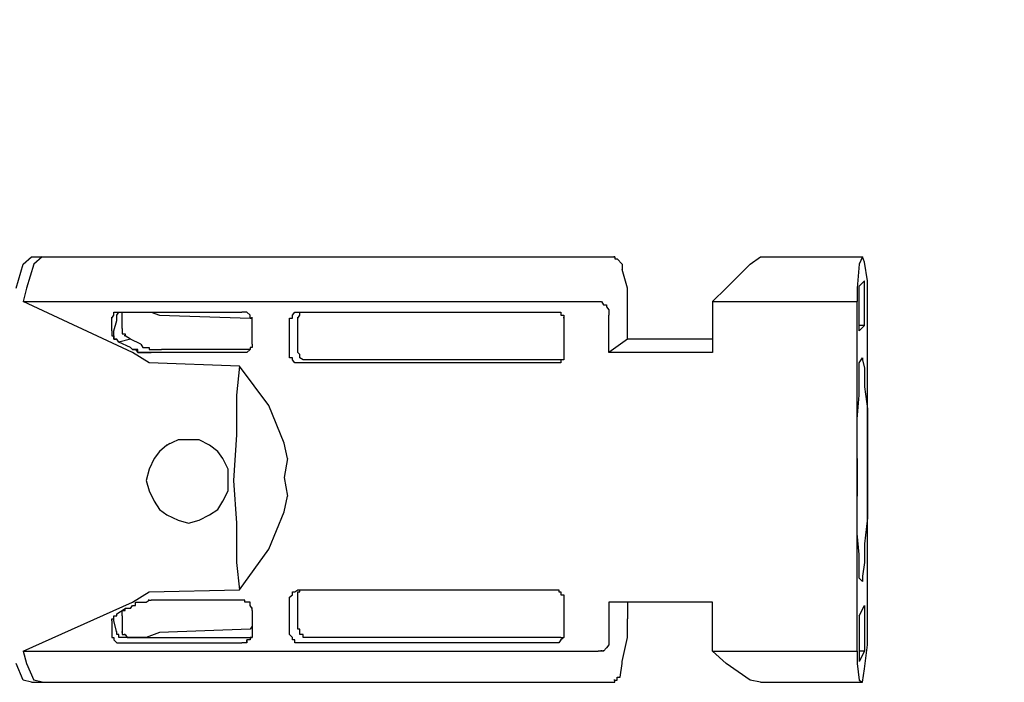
# Model space of a CAD drawing. Header units: millimetres. Extents: x 1114507 to 93926427, y 174473 to 817039.
# Tile 436 of 483: x 2217607 to 2220054, y 767499 to 769145. Entities that reach past the tile are written whole.
import ezdxf

# ---------------------------------------------------------------- set-up
doc = ezdxf.new("R2010")
doc.units = ezdxf.units.MM
doc.styles.add('Суннат', font='ariali.ttf', dxfattribs={"height": 250})

msp = doc.modelspace()

# ---------------------------------------------------------------- linework, layer by layer
at = {"color": 7, "linetype": 'Continuous', "lineweight": -2, "elevation": -2718483}
for points in [[(2217615.7, 768538.1), (2217636.4, 768556.2), (2217636.4, 768556.2)], [(2217636.4, 768556.2), (2217662.2, 768556.2), (2217662.2, 768556.2)], [(2217662.2, 768556.2), (2217641.6, 768538.1), (2217641.6, 768538.1)], [(2217662.2, 768556.2), (2219070.5, 768556.2), (2219070.5, 768556.2)], [(2219070.5, 768556.2), (2219078.3, 768556.2), (2219078.3, 768556.2)], [(2219078.3, 768556.2), (2219086, 768556.2), (2219086, 768556.2)], [(2219086, 768556.2), (2219083.5, 768556.2), (2219083.5, 768556.2)], [(2219086, 768556.2), (2219086, 768551), (2219086, 768551)], [(2219086, 768551), (2219091.2, 768551), (2219091.2, 768551)], [(2219104.1, 768538.1), (2219091.2, 768551), (2219091.2, 768551)], [(2219422, 768538.1), (2219447.8, 768556.2), (2219447.8, 768556.2)], [(2219447.8, 768556.2), (2219701, 768556.2), (2219701, 768556.2)], [(2219701, 768556.2), (2219693.3, 768538.1), (2219693.3, 768538.1)], [(2219706.2, 768543.2), (2219701, 768556.2), (2219701, 768556.2)], [(2217597.6, 768478.6), (2217615.7, 768538.1), (2217615.7, 768538.1)], [(2217641.6, 768538.1), (2217623.5, 768478.6), (2217623.5, 768478.6)], [(2219104.1, 768538.1), (2219104.1, 768530.3), (2219104.1, 768530.3)], [(2219104.1, 768530.3), (2219104.1, 768525.2), (2219104.1, 768525.2)], [(2219117, 768478.6), (2219104.1, 768525.2), (2219104.1, 768525.2)], [(2219362.5, 768478.6), (2219422, 768538.1), (2219422, 768538.1)], [(2219693.3, 768538.1), (2219688.1, 768478.6), (2219688.1, 768478.6)], [(2219714, 768496.7), (2219706.2, 768543.2), (2219706.2, 768543.2)], [(2217623.5, 768478.6), (2217615.7, 768445), (2217615.7, 768445)], [(2219117, 768437.3), (2219117, 768478.6), (2219117, 768478.6)], [(2219328.9, 768445), (2219362.5, 768478.6), (2219362.5, 768478.6)], [(2219688.1, 768478.6), (2219688.1, 768445), (2219688.1, 768445)], [(2219693.3, 768483.8), (2219706.2, 768496.7), (2219706.2, 768496.7)], [(2219693.3, 768385.6), (2219693.3, 768483.8), (2219693.3, 768483.8)], [(2219706.2, 768385.6), (2219706.2, 768496.7), (2219706.2, 768496.7)], [(2219714, 768465.7), (2219714, 768496.7), (2219714, 768496.7)], [(2219714, 768093.6), (2219714, 768465.7), (2219714, 768465.7)], [(2217615.7, 768445), (2219044.7, 768445), (2219044.7, 768445)], [(2217887.1, 768318.4), (2217615.7, 768445), (2217615.7, 768445)], [(2219044.7, 768445), (2219052.4, 768445), (2219052.4, 768445)], [(2219052.4, 768445), (2219057.6, 768437.3), (2219057.6, 768437.3)], [(2219057.6, 768437.3), (2219065.4, 768437.3), (2219065.4, 768437.3)], [(2219065.4, 768437.3), (2219065.4, 768432.1), (2219065.4, 768432.1)], [(2219065.4, 768432.1), (2219070.5, 768424.4), (2219070.5, 768424.4)], [(2219117, 768352), (2219117, 768437.3), (2219117, 768437.3)], [(2219328.9, 768445), (2219688.1, 768445), (2219688.1, 768445)], [(2219328.9, 768445), (2219328.9, 768352), (2219328.9, 768352)], [(2219688.1, 768054.9), (2219688.1, 768445), (2219688.1, 768445)], [(2217835.4, 768403.7), (2217840.5, 768411.5), (2217840.5, 768411.5)], [(2217835.4, 768403.7), (2217835.4, 768406.3), (2217835.4, 768406.3)], [(2217835.4, 768398.5), (2217835.4, 768403.7), (2217835.4, 768403.7)], [(2217840.5, 768411.5), (2217840.5, 768419.2), (2217840.5, 768419.2)], [(2217840.5, 768419.2), (2217848.3, 768419.2), (2217848.3, 768419.2)], [(2217848.3, 768419.2), (2217853.5, 768419.2), (2217853.5, 768419.2)], [(2217848.3, 768411.5), (2217853.5, 768419.2), (2217853.5, 768419.2)], [(2217848.3, 768403.7), (2217848.3, 768411.5), (2217848.3, 768411.5)], [(2217848.3, 768403.7), (2217848.3, 768406.3), (2217848.3, 768406.3)], [(2217848.3, 768398.5), (2217848.3, 768403.7), (2217848.3, 768403.7)], [(2217853.5, 768419.2), (2217861.2, 768419.2), (2217861.2, 768419.2)], [(2217853.5, 768419.2), (2217861.2, 768419.2), (2217861.2, 768419.2)], [(2217861.2, 768419.2), (2217869, 768419.2), (2217869, 768419.2)], [(2217861.2, 768411.5), (2217861.2, 768419.2), (2217861.2, 768419.2)], [(2217861.2, 768419.2), (2217869, 768419.2), (2217869, 768419.2)], [(2217861.2, 768403.7), (2217861.2, 768411.5), (2217861.2, 768411.5)], [(2217861.2, 768403.7), (2217861.2, 768406.3), (2217861.2, 768406.3)], [(2217861.2, 768377.9), (2217861.2, 768403.7), (2217861.2, 768403.7)], [(2217869, 768419.2), (2217933.6, 768419.2), (2217933.6, 768419.2)], [(2217933.6, 768419.2), (2217954.2, 768411.5), (2217954.2, 768411.5)], [(2217933.6, 768419.2), (2218158.4, 768419.2), (2218158.4, 768419.2)], [(2217954.2, 768411.5), (2218179.1, 768403.7), (2218179.1, 768403.7)], [(2218166.1, 768419.2), (2218158.4, 768419.2), (2218158.4, 768419.2)], [(2218171.3, 768419.2), (2218166.1, 768419.2), (2218166.1, 768419.2)], [(2218179.1, 768411.5), (2218171.3, 768419.2), (2218171.3, 768419.2)], [(2218179.1, 768403.7), (2218179.1, 768411.5), (2218179.1, 768411.5)], [(2218184.2, 768403.7), (2218179.1, 768403.7), (2218179.1, 768403.7)], [(2218179.1, 768403.7), (2218184.2, 768403.7), (2218184.2, 768403.7)], [(2218184.2, 768403.7), (2218184.2, 768406.3), (2218184.2, 768406.3)], [(2218184.2, 768398.5), (2218184.2, 768403.7), (2218184.2, 768403.7)], [(2218277.2, 768398.5), (2218277.2, 768403.7), (2218277.2, 768403.7)], [(2218277.2, 768403.7), (2218285, 768403.7), (2218285, 768403.7)], [(2218285, 768411.5), (2218290.2, 768419.2), (2218290.2, 768419.2)], [(2218285, 768403.7), (2218285, 768411.5), (2218285, 768411.5)], [(2218290.2, 768419.2), (2218297.9, 768419.2), (2218297.9, 768419.2)], [(2218297.9, 768419.2), (2218303.1, 768419.2), (2218303.1, 768419.2)], [(2218297.9, 768403.7), (2218303.1, 768411.5), (2218303.1, 768411.5)], [(2218297.9, 768403.7), (2218297.9, 768406.3), (2218297.9, 768406.3)], [(2218297.9, 768318.4), (2218297.9, 768403.7), (2218297.9, 768403.7)], [(2218303.1, 768411.5), (2218303.1, 768419.2), (2218303.1, 768419.2)], [(2218303.1, 768419.2), (2218938.8, 768419.2), (2218938.8, 768419.2)], [(2218938.8, 768419.2), (2218946.5, 768419.2), (2218946.5, 768419.2)], [(2218946.5, 768419.2), (2218951.7, 768419.2), (2218951.7, 768419.2)], [(2218951.7, 768419.2), (2218951.7, 768411.5), (2218951.7, 768411.5)], [(2218951.7, 768411.5), (2218959.4, 768411.5), (2218959.4, 768411.5)], [(2218959.4, 768411.5), (2218959.4, 768403.7), (2218959.4, 768403.7)], [(2218959.4, 768403.7), (2218959.4, 768406.3), (2218959.4, 768406.3)], [(2218959.4, 768403.7), (2218959.4, 768398.5), (2218959.4, 768398.5)], [(2219070.5, 768424.4), (2219070.5, 768419.2), (2219070.5, 768419.2)], [(2219070.5, 768419.2), (2219070.5, 768411.5), (2219070.5, 768411.5)], [(2219070.5, 768318.4), (2219070.5, 768411.5), (2219070.5, 768411.5)], [(2217835.4, 768372.7), (2217835.4, 768398.5), (2217835.4, 768398.5)], [(2217840.5, 768372.7), (2217848.3, 768398.5), (2217848.3, 768398.5)], [(2217861.2, 768377.9), (2217861.2, 768372.7), (2217861.2, 768372.7)], [(2218184.2, 768339.1), (2218184.2, 768398.5), (2218184.2, 768398.5)], [(2218277.2, 768313.3), (2218277.2, 768398.5), (2218277.2, 768398.5)], [(2218959.4, 768398.5), (2218959.4, 768313.3), (2218959.4, 768313.3)], [(2219706.2, 768385.6), (2219693.3, 768372.7), (2219693.3, 768372.7)], [(2219706.2, 768385.6), (2219693.3, 768385.6), (2219693.3, 768385.6)], [(2219693.3, 768372.7), (2219693.3, 768385.6), (2219693.3, 768385.6)], [(2217835.4, 768372.7), (2217835.4, 768364.9), (2217835.4, 768364.9)], [(2217835.4, 768364.9), (2217835.4, 768359.8), (2217835.4, 768359.8)], [(2217835.4, 768359.8), (2217840.5, 768359.8), (2217840.5, 768359.8)], [(2217840.5, 768364.9), (2217840.5, 768372.7), (2217840.5, 768372.7)], [(2217840.5, 768359.8), (2217840.5, 768364.9), (2217840.5, 768364.9)], [(2217840.5, 768359.8), (2217840.5, 768352), (2217840.5, 768352)], [(2217840.5, 768352), (2217840.5, 768359.8), (2217840.5, 768359.8)], [(2217840.5, 768352), (2217848.3, 768352), (2217848.3, 768352)], [(2217848.3, 768352), (2217840.5, 768352), (2217840.5, 768352)], [(2217853.5, 768344.3), (2217848.3, 768352), (2217848.3, 768352)], [(2217853.5, 768344.3), (2217848.3, 768352), (2217848.3, 768352)], [(2217881.9, 768352), (2217853.5, 768344.3), (2217853.5, 768344.3)], [(2217861.2, 768372.7), (2217861.2, 768364.9), (2217861.2, 768364.9)], [(2217861.2, 768364.9), (2217869, 768364.9), (2217869, 768364.9)], [(2217869, 768359.8), (2217866.4, 768359.8), (2217866.4, 768359.8)], [(2217869, 768359.8), (2217866.4, 768359.8), (2217866.4, 768359.8)], [(2217869, 768359.8), (2217866.4, 768359.8), (2217866.4, 768359.8)], [(2217869, 768364.9), (2217869, 768359.8), (2217869, 768359.8)], [(2217881.9, 768352), (2217869, 768359.8), (2217869, 768359.8)], [(2217907.7, 768339.1), (2217881.9, 768352), (2217881.9, 768352)], [(2219117, 768352), (2219070.5, 768318.4), (2219070.5, 768318.4)], [(2219328.9, 768352), (2219117, 768352), (2219117, 768352)], [(2219328.9, 768352), (2219328.9, 768318.4), (2219328.9, 768318.4)], [(2217853.5, 768344.3), (2217853.5, 768346.9), (2217853.5, 768346.9)], [(2217881.9, 768331.4), (2217853.5, 768344.3), (2217853.5, 768344.3)], [(2217881.9, 768331.4), (2217853.5, 768344.3), (2217853.5, 768344.3)], [(2217881.9, 768331.4), (2217887.1, 768326.2), (2217887.1, 768326.2)], [(2217887.1, 768326.2), (2217881.9, 768331.4), (2217881.9, 768331.4)], [(2217907.7, 768339.1), (2217912.9, 768331.4), (2217912.9, 768331.4)], [(2217912.9, 768331.4), (2217920.7, 768331.4), (2217920.7, 768331.4)], [(2217920.7, 768331.4), (2217928.4, 768331.4), (2217928.4, 768331.4)], [(2217928.4, 768331.4), (2217928.4, 768326.2), (2217928.4, 768326.2)], [(2218184.2, 768331.4), (2218179.1, 768331.4), (2218179.1, 768331.4)], [(2218179.1, 768331.4), (2218179.1, 768326.2), (2218179.1, 768326.2)], [(2218184.2, 768339.1), (2218184.2, 768331.4), (2218184.2, 768331.4)], [(2217887.1, 768326.2), (2217894.8, 768326.2), (2217894.8, 768326.2)], [(2217894.8, 768326.2), (2217887.1, 768326.2), (2217887.1, 768326.2)], [(2217928.4, 768292.6), (2217887.1, 768318.4), (2217887.1, 768318.4)], [(2217894.8, 768326.2), (2217900, 768318.4), (2217900, 768318.4)], [(2217900, 768326.2), (2217894.8, 768326.2), (2217894.8, 768326.2)], [(2217900, 768318.4), (2217900, 768326.2), (2217900, 768326.2)], [(2217900, 768318.4), (2217907.7, 768318.4), (2217907.7, 768318.4)], [(2217907.7, 768318.4), (2217900, 768318.4), (2217900, 768318.4)], [(2217907.7, 768318.4), (2217912.9, 768318.4), (2217912.9, 768318.4)], [(2217912.9, 768318.4), (2217907.7, 768318.4), (2217907.7, 768318.4)], [(2217912.9, 768318.4), (2217920.7, 768318.4), (2217920.7, 768318.4)], [(2217920.7, 768318.4), (2217912.9, 768318.4), (2217912.9, 768318.4)], [(2217920.7, 768318.4), (2217928.4, 768318.4), (2217928.4, 768318.4)], [(2217928.4, 768318.4), (2217920.7, 768318.4), (2217920.7, 768318.4)], [(2217928.4, 768318.4), (2217925.8, 768318.4), (2217925.8, 768318.4)], [(2217928.4, 768326.2), (2217933.6, 768326.2), (2217933.6, 768326.2)], [(2217928.4, 768318.4), (2217933.6, 768318.4), (2217933.6, 768318.4)], [(2217933.6, 768318.4), (2217928.4, 768318.4), (2217928.4, 768318.4)], [(2217933.6, 768326.2), (2217941.3, 768326.2), (2217941.3, 768326.2)], [(2218158.4, 768318.4), (2217933.6, 768318.4), (2217933.6, 768318.4)], [(2218158.4, 768318.4), (2217933.6, 768318.4), (2217933.6, 768318.4)], [(2217941.3, 768326.2), (2217946.5, 768326.2), (2217946.5, 768326.2)], [(2217946.5, 768326.2), (2217954.2, 768326.2), (2217954.2, 768326.2)], [(2217954.2, 768326.2), (2217959.4, 768326.2), (2217959.4, 768326.2)], [(2218179.1, 768326.2), (2217959.4, 768326.2), (2217959.4, 768326.2)], [(2218166.1, 768318.4), (2218158.4, 768318.4), (2218158.4, 768318.4)], [(2218166.1, 768318.4), (2218158.4, 768318.4), (2218158.4, 768318.4)], [(2218171.3, 768318.4), (2218166.1, 768318.4), (2218166.1, 768318.4)], [(2218171.3, 768318.4), (2218166.1, 768318.4), (2218166.1, 768318.4)], [(2218179.1, 768326.2), (2218171.3, 768318.4), (2218171.3, 768318.4)], [(2218277.2, 768305.5), (2218277.2, 768313.3), (2218277.2, 768313.3)], [(2218285, 768305.5), (2218277.2, 768305.5), (2218277.2, 768305.5)], [(2218285, 768300.3), (2218285, 768305.5), (2218285, 768305.5)], [(2218303.1, 768313.3), (2218297.9, 768318.4), (2218297.9, 768318.4)], [(2218303.1, 768305.5), (2218303.1, 768313.3), (2218303.1, 768313.3)], [(2218310.8, 768300.3), (2218303.1, 768305.5), (2218303.1, 768305.5)], [(2218959.4, 768313.3), (2218959.4, 768305.5), (2218959.4, 768305.5)], [(2218959.4, 768305.5), (2218959.4, 768300.3), (2218959.4, 768300.3)], [(2219328.9, 768318.4), (2219070.5, 768318.4), (2219070.5, 768318.4)], [(2219693.3, 768292.6), (2219701, 768305.5), (2219701, 768305.5)], [(2219701, 768305.5), (2219701, 768300.3), (2219701, 768300.3)], [(2218153.2, 768284.8), (2217928.4, 768292.6), (2217928.4, 768292.6)], [(2218153.2, 768284.8), (2218145.5, 768212.5), (2218145.5, 768212.5)], [(2218225.6, 768186.6), (2218153.2, 768284.8), (2218153.2, 768284.8)], [(2218290.2, 768292.6), (2218285, 768300.3), (2218285, 768300.3)], [(2218297.9, 768292.6), (2218290.2, 768292.6), (2218290.2, 768292.6)], [(2218303.1, 768292.6), (2218297.9, 768292.6), (2218297.9, 768292.6)], [(2218938.8, 768292.6), (2218303.1, 768292.6), (2218303.1, 768292.6)], [(2218318.6, 768300.3), (2218310.8, 768300.3), (2218310.8, 768300.3)], [(2218318.6, 768300.3), (2218316, 768300.3), (2218316, 768300.3)], [(2218323.8, 768300.3), (2218318.6, 768300.3), (2218318.6, 768300.3)], [(2218951.7, 768300.3), (2218323.8, 768300.3), (2218323.8, 768300.3)], [(2218946.5, 768292.6), (2218938.8, 768292.6), (2218938.8, 768292.6)], [(2218951.7, 768292.6), (2218946.5, 768292.6), (2218946.5, 768292.6)], [(2218959.4, 768300.3), (2218951.7, 768300.3), (2218951.7, 768300.3)], [(2218951.7, 768300.3), (2218951.7, 768292.6), (2218951.7, 768292.6)], [(2219693.3, 768266.8), (2219693.3, 768292.6), (2219693.3, 768292.6)], [(2219701, 768300.3), (2219706.2, 768279.7), (2219706.2, 768279.7)], [(2219706.2, 768279.7), (2219706.2, 768233.2), (2219706.2, 768233.2)], [(2219693.3, 768212.5), (2219693.3, 768266.8), (2219693.3, 768266.8)], [(2219706.2, 768233.2), (2219714, 768178.9), (2219714, 768178.9)], [(2218145.5, 768212.5), (2218145.5, 768114.3), (2218145.5, 768114.3)], [(2219688.1, 768153.1), (2219693.3, 768212.5), (2219693.3, 768212.5)], [(2218264.3, 768093.6), (2218225.6, 768186.6), (2218225.6, 768186.6)], [(2219714, 768178.9), (2219714, 768114.3), (2219714, 768114.3)], [(2219688.1, 768088.5), (2219688.1, 768153.1), (2219688.1, 768153.1)], [(2218145.5, 768114.3), (2218137.7, 768000.6), (2218137.7, 768000.6)], [(2219714, 768114.3), (2219714, 768047.1), (2219714, 768047.1)], [(2217972.3, 768088.5), (2217954.2, 768073), (2217954.2, 768073)], [(2218000.8, 768101.4), (2217972.3, 768088.5), (2217972.3, 768088.5)], [(2217972.3, 768088.5), (2217980.1, 768093.6), (2217980.1, 768093.6)], [(2218026.6, 768101.4), (2218000.8, 768101.4), (2218000.8, 768101.4)], [(2218052.4, 768101.4), (2218026.6, 768101.4), (2218026.6, 768101.4)], [(2218078.3, 768088.5), (2218052.4, 768101.4), (2218052.4, 768101.4)], [(2218098.9, 768073), (2218078.3, 768088.5), (2218078.3, 768088.5)], [(2218272.1, 768054.9), (2218264.3, 768093.6), (2218264.3, 768093.6)], [(2219688.1, 768008.4), (2219688.1, 768088.5), (2219688.1, 768088.5)], [(2219714, 768047.1), (2219714, 768093.6), (2219714, 768093.6)], [(2217954.2, 768073), (2217941.3, 768054.9), (2217941.3, 768054.9)], [(2218111.9, 768054.9), (2218098.9, 768073), (2218098.9, 768073)], [(2217941.3, 768054.9), (2217928.4, 768029), (2217928.4, 768029)], [(2218124.8, 768029), (2218111.9, 768054.9), (2218111.9, 768054.9)], [(2218272.1, 768054.9), (2218264.3, 768008.4), (2218264.3, 768008.4)], [(2219688.1, 768054.9), (2219688.1, 768008.4), (2219688.1, 768008.4)], [(2219714, 768000.6), (2219714, 768047.1), (2219714, 768047.1)], [(2219714, 768047.1), (2219714, 767974.8), (2219714, 767974.8)], [(2217928.4, 768029), (2217920.7, 768000.6), (2217920.7, 768000.6)], [(2218124.8, 768000.6), (2218124.8, 768029), (2218124.8, 768029)], [(2217920.7, 768000.6), (2217928.4, 767974.8), (2217928.4, 767974.8)], [(2218124.8, 767974.8), (2218124.8, 768000.6), (2218124.8, 768000.6)], [(2218137.7, 768000.6), (2218145.5, 767894.7), (2218145.5, 767894.7)], [(2218264.3, 768008.4), (2218272.1, 767961.8), (2218272.1, 767961.8)], [(2219688.1, 768008.4), (2219688.1, 767961.8), (2219688.1, 767961.8)], [(2219688.1, 767936), (2219688.1, 768008.4), (2219688.1, 768008.4)], [(2219714, 767623.3), (2219714, 768000.6), (2219714, 768000.6)], [(2217928.4, 767974.8), (2217941.3, 767948.9), (2217941.3, 767948.9)], [(2218111.9, 767948.9), (2218124.8, 767974.8), (2218124.8, 767974.8)], [(2218264.3, 767923.1), (2218272.1, 767961.8), (2218272.1, 767961.8)], [(2219688.1, 767576.8), (2219688.1, 767961.8), (2219688.1, 767961.8)], [(2219714, 767974.8), (2219714, 767907.6), (2219714, 767907.6)], [(2217941.3, 767948.9), (2217954.2, 767928.2), (2217954.2, 767928.2)], [(2218098.9, 767928.2), (2218111.9, 767948.9), (2218111.9, 767948.9)], [(2219688.1, 767868.8), (2219688.1, 767936), (2219688.1, 767936)], [(2217954.2, 767928.2), (2217972.3, 767915.3), (2217972.3, 767915.3)], [(2217972.3, 767915.3), (2218000.8, 767902.4), (2218000.8, 767902.4)], [(2218052.4, 767902.4), (2218078.3, 767915.3), (2218078.3, 767915.3)], [(2218078.3, 767915.3), (2218098.9, 767928.2), (2218098.9, 767928.2)], [(2218225.6, 767830.1), (2218264.3, 767923.1), (2218264.3, 767923.1)], [(2218000.8, 767902.4), (2218026.6, 767894.7), (2218026.6, 767894.7)], [(2218026.6, 767894.7), (2218052.4, 767902.4), (2218052.4, 767902.4)], [(2218145.5, 767894.7), (2218145.5, 767796.5), (2218145.5, 767796.5)], [(2219714, 767907.6), (2219706.2, 767843), (2219706.2, 767843)], [(2219693.3, 767817.1), (2219688.1, 767868.8), (2219688.1, 767868.8)], [(2219706.2, 767843), (2219706.2, 767796.5), (2219706.2, 767796.5)], [(2218153.2, 767729.3), (2218225.6, 767830.1), (2218225.6, 767830.1)], [(2219693.3, 767775.8), (2219693.3, 767817.1), (2219693.3, 767817.1)], [(2218145.5, 767796.5), (2218153.2, 767729.3), (2218153.2, 767729.3)], [(2219706.2, 767796.5), (2219701, 767762.9), (2219701, 767762.9)], [(2219693.3, 767757.7), (2219693.3, 767775.8), (2219693.3, 767775.8)], [(2219701, 767749.9), (2219693.3, 767757.7), (2219693.3, 767757.7)], [(2219701, 767762.9), (2219701, 767749.9), (2219701, 767749.9)], [(2217887.1, 767698.3), (2217928.4, 767724.1), (2217928.4, 767724.1)], [(2217928.4, 767724.1), (2218153.2, 767729.3), (2218153.2, 767729.3)], [(2218277.2, 767711.2), (2218285, 767716.4), (2218285, 767716.4)], [(2218285, 767724.1), (2218290.2, 767724.1), (2218290.2, 767724.1)], [(2218285, 767716.4), (2218285, 767724.1), (2218285, 767724.1)], [(2218290.2, 767724.1), (2218297.9, 767729.3), (2218297.9, 767729.3)], [(2218297.9, 767729.3), (2218303.1, 767729.3), (2218303.1, 767729.3)], [(2218297.9, 767716.4), (2218297.9, 767724.1), (2218297.9, 767724.1)], [(2218297.9, 767724.1), (2218303.1, 767724.1), (2218303.1, 767724.1)], [(2218297.9, 767638.8), (2218297.9, 767716.4), (2218297.9, 767716.4)], [(2218303.1, 767729.3), (2218938.8, 767729.3), (2218938.8, 767729.3)], [(2218303.1, 767724.1), (2218303.1, 767729.3), (2218303.1, 767729.3)], [(2218938.8, 767729.3), (2218946.5, 767729.3), (2218946.5, 767729.3)], [(2218946.5, 767729.3), (2218946.5, 767724.1), (2218946.5, 767724.1)], [(2218946.5, 767724.1), (2218951.7, 767724.1), (2218951.7, 767724.1)], [(2218951.7, 767724.1), (2218951.7, 767716.4), (2218951.7, 767716.4)], [(2218951.7, 767716.4), (2218959.4, 767716.4), (2218959.4, 767716.4)], [(2218959.4, 767716.4), (2218959.4, 767711.2), (2218959.4, 767711.2)], [(2217615.7, 767576.8), (2217887.1, 767698.3), (2217887.1, 767698.3)], [(2217894.8, 767690.5), (2217894.8, 767698.3), (2217894.8, 767698.3)], [(2217894.8, 767698.3), (2217900, 767698.3), (2217900, 767698.3)], [(2217900, 767698.3), (2217907.7, 767698.3), (2217907.7, 767698.3)], [(2217907.7, 767698.3), (2217912.9, 767698.3), (2217912.9, 767698.3)], [(2217912.9, 767698.3), (2217920.7, 767698.3), (2217920.7, 767698.3)], [(2217920.7, 767698.3), (2217928.4, 767703.4), (2217928.4, 767703.4)], [(2217928.4, 767703.4), (2217925.8, 767703.4), (2217925.8, 767703.4)], [(2217928.4, 767703.4), (2217933.6, 767703.4), (2217933.6, 767703.4)], [(2218158.4, 767703.4), (2217933.6, 767703.4), (2217933.6, 767703.4)], [(2218166.1, 767703.4), (2218158.4, 767703.4), (2218158.4, 767703.4)], [(2218166.1, 767698.3), (2218166.1, 767703.4), (2218166.1, 767703.4)], [(2218171.3, 767698.3), (2218166.1, 767698.3), (2218166.1, 767698.3)], [(2218179.1, 767698.3), (2218171.3, 767698.3), (2218171.3, 767698.3)], [(2218179.1, 767690.5), (2218179.1, 767698.3), (2218179.1, 767698.3)], [(2218277.2, 767703.4), (2218277.2, 767711.2), (2218277.2, 767711.2)], [(2218277.2, 767618.2), (2218277.2, 767703.4), (2218277.2, 767703.4)], [(2218959.4, 767711.2), (2218959.4, 767703.4), (2218959.4, 767703.4)], [(2218959.4, 767703.4), (2218959.4, 767618.2), (2218959.4, 767618.2)], [(2219070.5, 767698.3), (2219070.5, 767610.4), (2219070.5, 767610.4)], [(2219117, 767698.3), (2219070.5, 767698.3), (2219070.5, 767698.3)], [(2219117, 767698.3), (2219117, 767656.9), (2219117, 767656.9)], [(2219328.9, 767698.3), (2219117, 767698.3), (2219117, 767698.3)], [(2219328.9, 767576.8), (2219328.9, 767698.3), (2219328.9, 767698.3)], [(2217848.3, 767669.8), (2217869, 767682.8), (2217869, 767682.8)], [(2217848.3, 767664.7), (2217848.3, 767669.8), (2217848.3, 767669.8)], [(2217848.3, 767664.7), (2217848.3, 767669.8), (2217848.3, 767669.8)], [(2217861.2, 767677.6), (2217869, 767677.6), (2217869, 767677.6)], [(2217861.2, 767669.8), (2217861.2, 767677.6), (2217861.2, 767677.6)], [(2217861.2, 767664.7), (2217861.2, 767669.8), (2217861.2, 767669.8)], [(2217869, 767677.6), (2217866.4, 767677.6), (2217866.4, 767677.6)], [(2217869, 767677.6), (2217866.4, 767677.6), (2217866.4, 767677.6)], [(2217869, 767677.6), (2217869, 767682.8), (2217869, 767682.8)], [(2217881.9, 767682.8), (2217869, 767682.8), (2217869, 767682.8)], [(2217881.9, 767682.8), (2217887.1, 767690.5), (2217887.1, 767690.5)], [(2217887.1, 767690.5), (2217894.8, 767690.5), (2217894.8, 767690.5)], [(2218184.2, 767682.8), (2218179.1, 767690.5), (2218179.1, 767690.5)], [(2218184.2, 767682.8), (2218184.2, 767685.3), (2218184.2, 767685.3)], [(2218184.2, 767677.6), (2218184.2, 767682.8), (2218184.2, 767682.8)], [(2218184.2, 767677.6), (2218184.2, 767638.8), (2218184.2, 767638.8)], [(2219693.3, 767664.7), (2219706.2, 767690.5), (2219706.2, 767690.5)], [(2219706.2, 767690.5), (2219706.2, 767576.8), (2219706.2, 767576.8)], [(2217835.4, 767651.8), (2217835.4, 767656.9), (2217835.4, 767656.9)], [(2217835.4, 767656.9), (2217840.5, 767656.9), (2217840.5, 767656.9)], [(2217835.4, 767651.8), (2217835.4, 767618.2), (2217835.4, 767618.2)], [(2217840.5, 767656.9), (2217840.5, 767664.7), (2217840.5, 767664.7)], [(2217840.5, 767664.7), (2217848.3, 767664.7), (2217848.3, 767664.7)], [(2217840.5, 767664.7), (2217848.3, 767664.7), (2217848.3, 767664.7)], [(2217840.5, 767656.9), (2217840.5, 767664.7), (2217840.5, 767664.7)], [(2217840.5, 767651.8), (2217840.5, 767656.9), (2217840.5, 767656.9)], [(2217848.3, 767623.3), (2217840.5, 767651.8), (2217840.5, 767651.8)], [(2217861.2, 767664.7), (2217861.2, 767638.8), (2217861.2, 767638.8)], [(2219117, 767610.4), (2219117, 767656.9), (2219117, 767656.9)], [(2219693.3, 767664.7), (2219693.3, 767576.8), (2219693.3, 767576.8)], [(2217835.4, 767618.2), (2217835.4, 767610.4), (2217835.4, 767610.4)], [(2217848.3, 767623.3), (2217848.3, 767625.9), (2217848.3, 767625.9)], [(2217848.3, 767618.2), (2217848.3, 767623.3), (2217848.3, 767623.3)], [(2217853.5, 767618.2), (2217848.3, 767618.2), (2217848.3, 767618.2)], [(2217853.5, 767610.4), (2217853.5, 767618.2), (2217853.5, 767618.2)], [(2217861.2, 767638.8), (2217861.2, 767631.1), (2217861.2, 767631.1)], [(2217861.2, 767631.1), (2217861.2, 767623.3), (2217861.2, 767623.3)], [(2217861.2, 767623.3), (2217861.2, 767625.9), (2217861.2, 767625.9)], [(2217861.2, 767623.3), (2217861.2, 767618.2), (2217861.2, 767618.2)], [(2217861.2, 767618.2), (2217869, 767618.2), (2217869, 767618.2)], [(2217869, 767618.2), (2217866.4, 767618.2), (2217866.4, 767618.2)], [(2217869, 767618.2), (2217866.4, 767618.2), (2217866.4, 767618.2)], [(2217869, 767618.2), (2217874.1, 767610.4), (2217874.1, 767610.4)], [(2217954.2, 767623.3), (2217920.7, 767610.4), (2217920.7, 767610.4)], [(2218179.1, 767631.1), (2217954.2, 767623.3), (2217954.2, 767623.3)], [(2218184.2, 767638.8), (2218179.1, 767631.1), (2218179.1, 767631.1)], [(2218184.2, 767638.8), (2218184.2, 767618.2), (2218184.2, 767618.2)], [(2218184.2, 767618.2), (2218184.2, 767610.4), (2218184.2, 767610.4)], [(2218285, 767610.4), (2218277.2, 767618.2), (2218277.2, 767618.2)], [(2218297.9, 767631.1), (2218297.9, 767638.8), (2218297.9, 767638.8)], [(2218303.1, 767631.1), (2218297.9, 767631.1), (2218297.9, 767631.1)], [(2218303.1, 767623.3), (2218303.1, 767631.1), (2218303.1, 767631.1)], [(2218303.1, 767623.3), (2218303.1, 767625.9), (2218303.1, 767625.9)], [(2218303.1, 767618.2), (2218303.1, 767623.3), (2218303.1, 767623.3)], [(2218310.8, 767618.2), (2218303.1, 767618.2), (2218303.1, 767618.2)], [(2218310.8, 767610.4), (2218310.8, 767618.2), (2218310.8, 767618.2)], [(2218959.4, 767618.2), (2218959.4, 767610.4), (2218959.4, 767610.4)], [(2219714, 767592.3), (2219714, 767623.3), (2219714, 767623.3)], [(2217835.4, 767610.4), (2217840.5, 767610.4), (2217840.5, 767610.4)], [(2217840.5, 767610.4), (2217840.5, 767605.2), (2217840.5, 767605.2)], [(2217840.5, 767605.2), (2217848.3, 767597.5), (2217848.3, 767597.5)], [(2217848.3, 767597.5), (2217853.5, 767597.5), (2217853.5, 767597.5)], [(2217861.2, 767610.4), (2217853.5, 767610.4), (2217853.5, 767610.4)], [(2217853.5, 767597.5), (2217861.2, 767597.5), (2217861.2, 767597.5)], [(2217869, 767610.4), (2217861.2, 767610.4), (2217861.2, 767610.4)], [(2217861.2, 767597.5), (2218158.4, 767597.5), (2218158.4, 767597.5)], [(2217869, 767610.4), (2217866.4, 767610.4), (2217866.4, 767610.4)], [(2217874.1, 767610.4), (2217869, 767610.4), (2217869, 767610.4)], [(2217874.1, 767610.4), (2217881.9, 767610.4), (2217881.9, 767610.4)], [(2217920.7, 767610.4), (2217874.1, 767610.4), (2217874.1, 767610.4)], [(2217881.9, 767610.4), (2217920.7, 767610.4), (2217920.7, 767610.4)], [(2217920.7, 767610.4), (2218184.2, 767610.4), (2218184.2, 767610.4)], [(2218166.1, 767597.5), (2218158.4, 767597.5), (2218158.4, 767597.5)], [(2218171.3, 767597.5), (2218166.1, 767597.5), (2218166.1, 767597.5)], [(2218171.3, 767605.2), (2218171.3, 767597.5), (2218171.3, 767597.5)], [(2218171.3, 767597.5), (2218171.3, 767605.2), (2218171.3, 767605.2)], [(2218179.1, 767605.2), (2218171.3, 767605.2), (2218171.3, 767605.2)], [(2218179.1, 767610.4), (2218179.1, 767605.2), (2218179.1, 767605.2)], [(2218184.2, 767610.4), (2218179.1, 767610.4), (2218179.1, 767610.4)], [(2218285, 767605.2), (2218285, 767610.4), (2218285, 767610.4)], [(2218290.2, 767605.2), (2218285, 767605.2), (2218285, 767605.2)], [(2218290.2, 767597.5), (2218290.2, 767605.2), (2218290.2, 767605.2)], [(2218297.9, 767597.5), (2218290.2, 767597.5), (2218290.2, 767597.5)], [(2218303.1, 767597.5), (2218297.9, 767597.5), (2218297.9, 767597.5)], [(2218938.8, 767597.5), (2218303.1, 767597.5), (2218303.1, 767597.5)], [(2218318.6, 767610.4), (2218310.8, 767610.4), (2218310.8, 767610.4)], [(2218318.6, 767610.4), (2218316, 767610.4), (2218316, 767610.4)], [(2218323.8, 767610.4), (2218318.6, 767610.4), (2218318.6, 767610.4)], [(2218951.7, 767610.4), (2218323.8, 767610.4), (2218323.8, 767610.4)], [(2218946.5, 767597.5), (2218938.8, 767597.5), (2218938.8, 767597.5)], [(2218951.7, 767605.2), (2218946.5, 767597.5), (2218946.5, 767597.5)], [(2218951.7, 767610.4), (2218959.4, 767610.4), (2218959.4, 767610.4)], [(2218959.4, 767610.4), (2218951.7, 767605.2), (2218951.7, 767605.2)], [(2219070.5, 767610.4), (2219070.5, 767605.2), (2219070.5, 767605.2)], [(2219070.5, 767605.2), (2219070.5, 767597.5), (2219070.5, 767597.5)], [(2219070.5, 767597.5), (2219070.5, 767592.3), (2219070.5, 767592.3)], [(2219104.1, 767551), (2219117, 767610.4), (2219117, 767610.4)], [(2217615.7, 767576.8), (2219044.7, 767576.8), (2219044.7, 767576.8)], [(2217615.7, 767576.8), (2217623.5, 767545.8), (2217623.5, 767545.8)], [(2219052.4, 767576.8), (2219044.7, 767576.8), (2219044.7, 767576.8)], [(2219052.4, 767576.8), (2219052.4, 767579.4), (2219052.4, 767579.4)], [(2219057.6, 767576.8), (2219052.4, 767576.8), (2219052.4, 767576.8)], [(2219065.4, 767584.6), (2219057.6, 767576.8), (2219057.6, 767576.8)], [(2219057.6, 767576.8), (2219057.6, 767579.4), (2219057.6, 767579.4)], [(2219070.5, 767592.3), (2219065.4, 767584.6), (2219065.4, 767584.6)], [(2219328.9, 767576.8), (2219688.1, 767576.8), (2219688.1, 767576.8)], [(2219362.5, 767545.8), (2219328.9, 767576.8), (2219328.9, 767576.8)], [(2219688.1, 767576.8), (2219688.1, 767545.8), (2219688.1, 767545.8)], [(2219706.2, 767576.8), (2219693.3, 767551), (2219693.3, 767551)], [(2219706.2, 767576.8), (2219693.3, 767576.8), (2219693.3, 767576.8)], [(2219693.3, 767576.8), (2219693.3, 767551), (2219693.3, 767551)], [(2219706.2, 767532.9), (2219714, 767592.3), (2219714, 767592.3)], [(2217615.7, 767504.5), (2217597.6, 767545.8), (2217597.6, 767545.8)], [(2217623.5, 767545.8), (2217641.6, 767504.5), (2217641.6, 767504.5)], [(2219099, 767512.2), (2219104.1, 767545.8), (2219104.1, 767545.8)], [(2219104.1, 767545.8), (2219104.1, 767551), (2219104.1, 767551)], [(2219422, 767504.5), (2219362.5, 767545.8), (2219362.5, 767545.8)], [(2219688.1, 767545.8), (2219693.3, 767504.5), (2219693.3, 767504.5)], [(2219701, 767499.3), (2219706.2, 767532.9), (2219706.2, 767532.9)], [(2217636.4, 767499.3), (2217615.7, 767504.5), (2217615.7, 767504.5)], [(2217636.4, 767499.3), (2217662.2, 767499.3), (2217662.2, 767499.3)], [(2217662.2, 767499.3), (2217641.6, 767504.5), (2217641.6, 767504.5)], [(2217662.2, 767499.3), (2219070.5, 767499.3), (2219070.5, 767499.3)], [(2219070.5, 767499.3), (2219078.3, 767499.3), (2219078.3, 767499.3)], [(2219078.3, 767499.3), (2219086, 767499.3), (2219086, 767499.3)], [(2219086, 767504.5), (2219083.5, 767504.5), (2219083.5, 767504.5)], [(2219086, 767499.3), (2219086, 767504.5), (2219086, 767504.5)], [(2219086, 767504.5), (2219091.2, 767504.5), (2219091.2, 767504.5)], [(2219091.2, 767512.2), (2219099, 767512.2), (2219099, 767512.2)], [(2219091.2, 767504.5), (2219091.2, 767512.2), (2219091.2, 767512.2)], [(2219447.8, 767499.3), (2219422, 767504.5), (2219422, 767504.5)], [(2219447.8, 767499.3), (2219701, 767499.3), (2219701, 767499.3)], [(2219693.3, 767504.5), (2219701, 767499.3), (2219701, 767499.3)]]:
    msp.add_lwpolyline(points, dxfattribs=at)
for points in [[(2219078.3, 768556.2), (2219078.3, 768556.2)], [(2219091.2, 768551), (2219091.2, 768551)], [(2219104.1, 768530.3), (2219104.1, 768530.3)], [(2219117, 768478.6), (2219117, 768478.6)], [(2219052.4, 768445), (2219052.4, 768445)], [(2219057.6, 768437.3), (2219057.6, 768437.3)], [(2219065.4, 768432.1), (2219065.4, 768432.1)], [(2219117, 768437.3), (2219117, 768437.3)], [(2217840.5, 768411.5), (2217840.5, 768411.5)], [(2217840.5, 768411.5), (2217840.5, 768411.5)], [(2217848.3, 768419.2), (2217848.3, 768419.2)], [(2217848.3, 768411.5), (2217848.3, 768411.5)], [(2217848.3, 768411.5), (2217848.3, 768411.5)], [(2217853.5, 768419.2), (2217853.5, 768419.2)], [(2217853.5, 768419.2), (2217853.5, 768419.2)], [(2217861.2, 768419.2), (2217861.2, 768419.2)], [(2217861.2, 768419.2), (2217861.2, 768419.2)], [(2217861.2, 768419.2), (2217861.2, 768419.2)], [(2217861.2, 768411.5), (2217861.2, 768411.5)], [(2218166.1, 768419.2), (2218166.1, 768419.2)], [(2218171.3, 768419.2), (2218171.3, 768419.2)], [(2218171.3, 768419.2), (2218171.3, 768419.2)], [(2218179.1, 768411.5), (2218179.1, 768411.5)], [(2218179.1, 768411.5), (2218179.1, 768411.5)], [(2218285, 768411.5), (2218285, 768411.5)], [(2218285, 768411.5), (2218285, 768411.5)], [(2218290.2, 768419.2), (2218290.2, 768419.2)], [(2218290.2, 768419.2), (2218290.2, 768419.2)], [(2218297.9, 768419.2), (2218297.9, 768419.2)], [(2218303.1, 768419.2), (2218303.1, 768419.2)], [(2218303.1, 768419.2), (2218303.1, 768419.2)], [(2218303.1, 768419.2), (2218303.1, 768419.2)], [(2218303.1, 768411.5), (2218303.1, 768411.5)], [(2218938.8, 768419.2), (2218938.8, 768419.2)], [(2218946.5, 768419.2), (2218946.5, 768419.2)], [(2218946.5, 768419.2), (2218946.5, 768419.2)], [(2218951.7, 768411.5), (2218951.7, 768411.5)], [(2219070.5, 768424.4), (2219070.5, 768424.4)], [(2219070.5, 768411.5), (2219070.5, 768411.5)], [(2217835.4, 768398.5), (2217835.4, 768398.5)], [(2218184.2, 768398.5), (2218184.2, 768398.5)], [(2218277.2, 768398.5), (2218277.2, 768398.5)], [(2218959.4, 768398.5), (2218959.4, 768398.5)], [(2217835.4, 768364.9), (2217835.4, 768364.9)], [(2217835.4, 768364.9), (2217835.4, 768364.9)], [(2217835.4, 768359.8), (2217835.4, 768359.8)], [(2217840.5, 768364.9), (2217840.5, 768364.9)], [(2217840.5, 768364.9), (2217840.5, 768364.9)], [(2217840.5, 768364.9), (2217840.5, 768364.9)], [(2217840.5, 768359.8), (2217840.5, 768359.8)], [(2217840.5, 768359.8), (2217840.5, 768359.8)], [(2217840.5, 768359.8), (2217840.5, 768359.8)], [(2217840.5, 768352), (2217840.5, 768352)], [(2217840.5, 768352), (2217840.5, 768352)], [(2217840.5, 768352), (2217840.5, 768352)], [(2217848.3, 768352), (2217848.3, 768352)], [(2217848.3, 768352), (2217848.3, 768352)], [(2217848.3, 768352), (2217848.3, 768352)], [(2217861.2, 768372.7), (2217861.2, 768372.7)], [(2217861.2, 768372.7), (2217861.2, 768372.7)], [(2217861.2, 768372.7), (2217861.2, 768372.7)], [(2217861.2, 768364.9), (2217861.2, 768364.9)], [(2217861.2, 768364.9), (2217861.2, 768364.9)], [(2217907.7, 768339.1), (2217907.7, 768339.1)], [(2217912.9, 768331.4), (2217912.9, 768331.4)], [(2218184.2, 768339.1), (2218184.2, 768339.1)], [(2217887.1, 768326.2), (2217887.1, 768326.2)], [(2217887.1, 768326.2), (2217887.1, 768326.2)], [(2217894.8, 768326.2), (2217894.8, 768326.2)], [(2217907.7, 768318.4), (2217907.7, 768318.4)], [(2217912.9, 768318.4), (2217912.9, 768318.4)], [(2217933.6, 768318.4), (2217933.6, 768318.4)], [(2217933.6, 768318.4), (2217933.6, 768318.4)], [(2217941.3, 768326.2), (2217941.3, 768326.2)], [(2218166.1, 768318.4), (2218166.1, 768318.4)], [(2218171.3, 768318.4), (2218171.3, 768318.4)], [(2218171.3, 768318.4), (2218171.3, 768318.4)], [(2218171.3, 768318.4), (2218171.3, 768318.4)], [(2218171.3, 768318.4), (2218171.3, 768318.4)], [(2218179.1, 768326.2), (2218179.1, 768326.2)], [(2218179.1, 768326.2), (2218179.1, 768326.2)], [(2218179.1, 768326.2), (2218179.1, 768326.2)], [(2218277.2, 768313.3), (2218277.2, 768313.3)], [(2218297.9, 768318.4), (2218297.9, 768318.4)], [(2218303.1, 768313.3), (2218303.1, 768313.3)], [(2218303.1, 768305.5), (2218303.1, 768305.5)], [(2218303.1, 768305.5), (2218303.1, 768305.5)], [(2218959.4, 768313.3), (2218959.4, 768313.3)], [(2218959.4, 768305.5), (2218959.4, 768305.5)], [(2218285, 768300.3), (2218285, 768300.3)], [(2218285, 768300.3), (2218285, 768300.3)], [(2218290.2, 768292.6), (2218290.2, 768292.6)], [(2218290.2, 768292.6), (2218290.2, 768292.6)], [(2218297.9, 768292.6), (2218297.9, 768292.6)], [(2218310.8, 768300.3), (2218310.8, 768300.3)], [(2218310.8, 768300.3), (2218310.8, 768300.3)], [(2218938.8, 768292.6), (2218938.8, 768292.6)], [(2218946.5, 768292.6), (2218946.5, 768292.6)], [(2218946.5, 768292.6), (2218946.5, 768292.6)], [(2218951.7, 768300.3), (2218951.7, 768300.3)], [(2218951.7, 768300.3), (2218951.7, 768300.3)], [(2218951.7, 768300.3), (2218951.7, 768300.3)], [(2218951.7, 768300.3), (2218951.7, 768300.3)], [(2218078.3, 767915.3), (2218078.3, 767915.3)], [(2218285, 767716.4), (2218285, 767716.4)], [(2218285, 767716.4), (2218285, 767716.4)], [(2218290.2, 767724.1), (2218290.2, 767724.1)], [(2218290.2, 767724.1), (2218290.2, 767724.1)], [(2218297.9, 767729.3), (2218297.9, 767729.3)], [(2218303.1, 767729.3), (2218303.1, 767729.3)], [(2218303.1, 767729.3), (2218303.1, 767729.3)], [(2218938.8, 767729.3), (2218938.8, 767729.3)], [(2218946.5, 767724.1), (2218946.5, 767724.1)], [(2218951.7, 767724.1), (2218951.7, 767724.1)], [(2218959.4, 767716.4), (2218959.4, 767716.4)], [(2217907.7, 767698.3), (2217907.7, 767698.3)], [(2218171.3, 767698.3), (2218171.3, 767698.3)], [(2218171.3, 767698.3), (2218171.3, 767698.3)], [(2218277.2, 767711.2), (2218277.2, 767711.2)], [(2218959.4, 767711.2), (2218959.4, 767711.2)], [(2217848.3, 767669.8), (2217848.3, 767669.8)], [(2217848.3, 767669.8), (2217848.3, 767669.8)], [(2217861.2, 767669.8), (2217861.2, 767669.8)], [(2217861.2, 767669.8), (2217861.2, 767669.8)], [(2217861.2, 767669.8), (2217861.2, 767669.8)], [(2217887.1, 767690.5), (2217887.1, 767690.5)], [(2218179.1, 767690.5), (2218179.1, 767690.5)], [(2218179.1, 767690.5), (2218179.1, 767690.5)], [(2217835.4, 767656.9), (2217835.4, 767656.9)], [(2217835.4, 767656.9), (2217835.4, 767656.9)], [(2217835.4, 767651.8), (2217835.4, 767651.8)], [(2217835.4, 767651.8), (2217835.4, 767651.8)], [(2217840.5, 767664.7), (2217840.5, 767664.7)], [(2217840.5, 767664.7), (2217840.5, 767664.7)], [(2217840.5, 767664.7), (2217840.5, 767664.7)], [(2217840.5, 767664.7), (2217840.5, 767664.7)], [(2217840.5, 767664.7), (2217840.5, 767664.7)], [(2217840.5, 767664.7), (2217840.5, 767664.7)], [(2217840.5, 767656.9), (2217840.5, 767656.9)], [(2217840.5, 767656.9), (2217840.5, 767656.9)], [(2217840.5, 767656.9), (2217840.5, 767656.9)], [(2217840.5, 767651.8), (2217840.5, 767651.8)], [(2217861.2, 767664.7), (2217861.2, 767664.7)], [(2217861.2, 767664.7), (2217861.2, 767664.7)], [(2219117, 767656.9), (2219117, 767656.9)], [(2217835.4, 767618.2), (2217835.4, 767618.2)], [(2217835.4, 767618.2), (2217835.4, 767618.2)], [(2217848.3, 767618.2), (2217848.3, 767618.2)], [(2217848.3, 767618.2), (2217848.3, 767618.2)], [(2217848.3, 767618.2), (2217848.3, 767618.2)], [(2217861.2, 767631.1), (2217861.2, 767631.1)], [(2218184.2, 767618.2), (2218184.2, 767618.2)], [(2218184.2, 767618.2), (2218184.2, 767618.2)], [(2218277.2, 767618.2), (2218277.2, 767618.2)], [(2218277.2, 767618.2), (2218277.2, 767618.2)], [(2218303.1, 767618.2), (2218303.1, 767618.2)], [(2218310.8, 767618.2), (2218310.8, 767618.2)], [(2218959.4, 767618.2), (2218959.4, 767618.2)], [(2218959.4, 767618.2), (2218959.4, 767618.2)], [(2217840.5, 767605.2), (2217840.5, 767605.2)], [(2217840.5, 767605.2), (2217840.5, 767605.2)], [(2217848.3, 767597.5), (2217848.3, 767597.5)], [(2217853.5, 767597.5), (2217853.5, 767597.5)], [(2217861.2, 767610.4), (2217861.2, 767610.4)], [(2217874.1, 767610.4), (2217874.1, 767610.4)], [(2217874.1, 767610.4), (2217874.1, 767610.4)], [(2217881.9, 767610.4), (2217881.9, 767610.4)], [(2218166.1, 767597.5), (2218166.1, 767597.5)], [(2218171.3, 767605.2), (2218171.3, 767605.2)], [(2218171.3, 767597.5), (2218171.3, 767597.5)], [(2218179.1, 767610.4), (2218179.1, 767610.4)], [(2218179.1, 767605.2), (2218179.1, 767605.2)], [(2218285, 767610.4), (2218285, 767610.4)], [(2218285, 767605.2), (2218285, 767605.2)], [(2218290.2, 767597.5), (2218290.2, 767597.5)], [(2218297.9, 767597.5), (2218297.9, 767597.5)], [(2218938.8, 767597.5), (2218938.8, 767597.5)], [(2218946.5, 767597.5), (2218946.5, 767597.5)], [(2218946.5, 767597.5), (2218946.5, 767597.5)], [(2218951.7, 767610.4), (2218951.7, 767610.4)], [(2218951.7, 767605.2), (2218951.7, 767605.2)], [(2218951.7, 767605.2), (2218951.7, 767605.2)], [(2218959.4, 767610.4), (2218959.4, 767610.4)], [(2218959.4, 767610.4), (2218959.4, 767610.4)], [(2218959.4, 767610.4), (2218959.4, 767610.4)], [(2219070.5, 767597.5), (2219070.5, 767597.5)], [(2219065.4, 767584.6), (2219065.4, 767584.6)], [(2219065.4, 767584.6), (2219065.4, 767584.6)], [(2219104.1, 767545.8), (2219104.1, 767545.8)], [(2219078.3, 767499.3), (2219078.3, 767499.3)], [(2219091.2, 767512.2), (2219091.2, 767512.2)]]:
    msp.add_lwpolyline(points, close=True, dxfattribs=at)

# ---------------------------------------------------------------- texts
at = {"color": 0, "insert": (1658556.4, 769145.4), "char_height": 200, "width": 5434.652, "attachment_point": 1, "style": 'Суннат'}
msp.add_mtext('\\pi1694.65184;{\\fISOCPEUR|b0|i0|c204|p34;\\LВвод от солнечных панелей к \\fISOCPEUR|b0|i0|c0|p34;\\P\\pi3194.65184;\\fISOCPEUR|b0|i0|c204|p34;инвертор с крыши }', dxfattribs=at)

doc.saveas('drawing.dxf')
